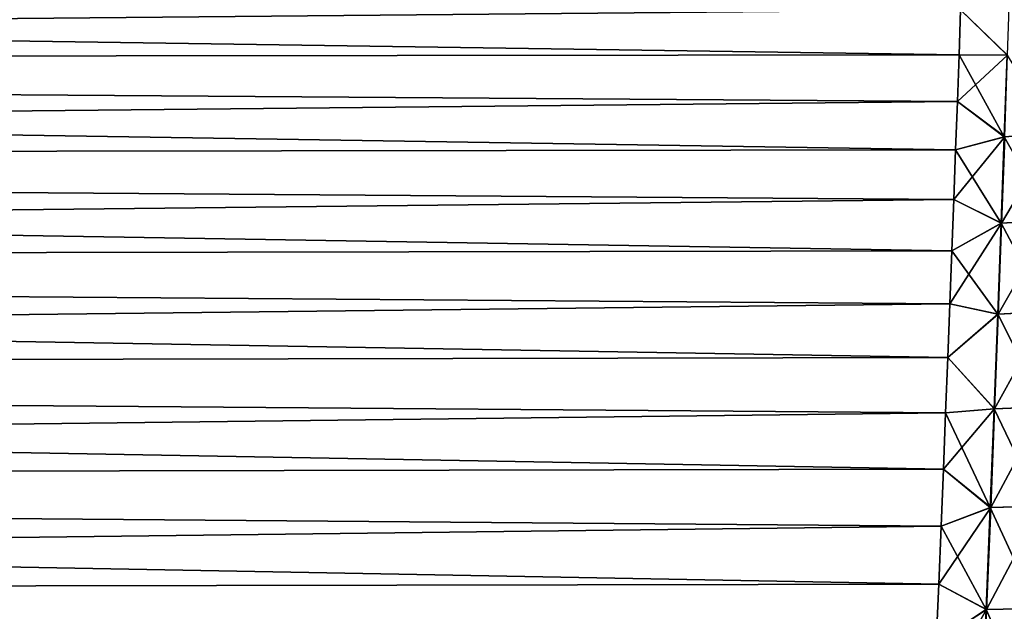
# Model space of a CAD drawing. Header units: metres. Extents: x -2 to 78, y -85 to 85.
# Tile 327 of 500: x 75.25 to 77.17, y -0.57 to 0.58. Entities that reach past the tile are written whole.
import ezdxf

# ---------------------------------------------------------------- set-up
doc = ezdxf.new("R2010")
doc.units = ezdxf.units.M
doc.layers.add('solid_20004802', color=7, linetype='CONTINUOUS')

msp = doc.modelspace()

# ---------------------------------------------------------------- linework, layer by layer
at = {"layer": 'solid_20004802'}
for points in [[(77.086594, 0.684337, 5.902742), (66.142319, 0.674035, 5.868615), (66.143051, 0.499589, 5.693129)], [(77.080742, 0.512732, -5.731077), (66.143051, 0.499589, -5.693129), (66.142319, 0.674035, -5.868615)], [(77.083778, 0.600216, -5.815118), (77.080742, 0.512732, -5.731077), (66.142319, 0.674035, -5.868615)], [(77.083755, 0.600213, 5.815116), (77.086594, 0.684337, 5.902742), (66.143051, 0.499589, 5.693129)], [(77.175377, 0.512171, 5.730436), (77.180428, 0.661561, 5.877938), (77.083755, 0.600213, 5.815116)], [(77.174332, 0.512118, -5.730519), (77.083778, 0.600216, -5.815118), (77.179398, 0.661502, -5.878015)], [(77.080719, 0.51273, 5.731074), (77.083755, 0.600213, 5.815116), (66.143051, 0.499589, 5.693129)], [(77.175377, 0.512171, 5.730436), (77.083755, 0.600213, 5.815116), (77.080719, 0.51273, 5.731074)], [(77.174332, 0.512118, -5.730519), (77.080742, 0.512732, -5.731077), (77.083778, 0.600216, -5.815118)], [(77.080742, 0.512732, -5.731077), (77.077522, 0.421917, -5.650634), (66.143051, 0.499589, -5.693129)], [(77.077499, 0.421915, 5.650632), (77.080719, 0.51273, 5.731074), (66.143051, 0.499589, 5.693129)], [(77.077499, 0.421915, 5.650632), (66.143051, 0.499589, 5.693129), (66.143738, 0.311275, 5.532616)], [(77.074127, 0.327785, -5.573819), (66.143745, 0.311275, -5.532616), (66.143051, 0.499589, -5.693129)], [(77.077522, 0.421917, -5.650634), (77.074127, 0.327785, -5.573819), (66.143051, 0.499589, -5.693129)], [(77.175377, 0.512171, 5.730436), (77.080719, 0.51273, 5.731074), (77.077499, 0.421915, 5.650632)], [(77.169792, 0.352996, 5.59349), (77.175377, 0.512171, 5.730436), (77.077499, 0.421915, 5.650632)], [(77.168724, 0.352951, -5.59358), (77.077522, 0.421917, -5.650634), (77.080742, 0.512732, -5.731077)], [(77.168724, 0.352951, -5.59358), (77.080742, 0.512732, -5.731077), (77.174332, 0.512118, -5.730519)], [(77.168724, 0.352951, -5.59358), (77.174332, 0.512118, -5.730519), (77.266579, 0.360147, -5.581594)], [(77.074104, 0.327784, 5.573818), (77.077499, 0.421915, 5.650632), (66.143738, 0.311275, 5.532616)], [(77.169792, 0.352996, 5.59349), (77.077499, 0.421915, 5.650632), (77.074104, 0.327784, 5.573818)], [(77.168724, 0.352951, -5.59358), (77.074127, 0.327785, -5.573819), (77.077522, 0.421917, -5.650634)], [(77.169792, 0.352996, 5.59349), (77.074104, 0.327784, 5.573818), (77.070526, 0.230675, 5.500915)], [(77.163689, 0.184668, 5.467696), (77.169792, 0.352996, 5.59349), (77.070526, 0.230675, 5.500915)], [(77.162605, 0.18463, -5.467791), (77.074127, 0.327785, -5.573819), (77.168724, 0.352951, -5.59358)], [(77.162605, 0.18463, -5.467791), (77.168724, 0.352951, -5.59358), (77.260574, 0.190816, -5.455217)], [(77.267136, 0.360205, 5.581504), (77.169792, 0.352996, 5.59349), (77.163689, 0.184668, 5.467696)], [(77.261124, 0.190867, 5.455122), (77.267136, 0.360205, 5.581504), (77.163689, 0.184668, 5.467696)], [(77.168724, 0.352951, -5.59358), (77.266579, 0.360147, -5.581594), (77.260574, 0.190816, -5.455217)], [(77.070526, 0.230675, 5.500915), (77.074104, 0.327784, 5.573818), (66.143738, 0.311275, 5.532616)], [(77.074127, 0.327785, -5.573819), (77.070549, 0.230676, -5.500916), (66.143745, 0.311275, -5.532616)], [(77.162605, 0.18463, -5.467791), (77.070549, 0.230676, -5.500916), (77.074127, 0.327785, -5.573819)], [(77.070526, 0.230675, 5.500915), (66.143738, 0.311275, 5.532616), (66.144379, 0.111074, 5.388629)], [(77.066803, 0.130728, -5.432021), (66.144379, 0.111074, -5.388629), (66.143745, 0.311275, -5.532616)], [(77.070549, 0.230676, -5.500916), (77.066803, 0.130728, -5.432021), (66.143745, 0.311275, -5.532616)], [(77.06678, 0.130727, 5.432021), (77.070526, 0.230675, 5.500915), (66.144379, 0.111074, 5.388629)], [(77.163689, 0.184668, 5.467696), (77.070526, 0.230675, 5.500915), (77.06678, 0.130727, 5.432021)], [(77.162605, 0.18463, -5.467791), (77.066803, 0.130728, -5.432021), (77.070549, 0.230676, -5.500916)], [(77.163689, 0.184668, 5.467696), (77.06678, 0.130727, 5.432021), (77.062881, 0.02803, 5.367198)], [(77.157089, 0.007819, 5.353647), (77.163689, 0.184668, 5.467696), (77.062881, 0.02803, 5.367198)], [(77.155983, 0.00779, -5.353747), (77.066803, 0.130728, -5.432021), (77.162605, 0.18463, -5.467791)], [(77.155983, 0.00779, -5.353747), (77.162605, 0.18463, -5.467791), (77.254074, 0.012927, -5.340661)], [(77.261124, 0.190867, 5.455122), (77.163689, 0.184668, 5.467696), (77.157089, 0.007819, 5.353647)], [(77.254631, 0.01297, 5.340563), (77.261124, 0.190867, 5.455122), (77.157089, 0.007819, 5.353647)], [(77.162605, 0.18463, -5.467791), (77.260574, 0.190816, -5.455217), (77.254074, 0.012927, -5.340661)], [(77.066803, 0.130728, -5.432021), (77.062904, 0.02803, -5.367198), (66.144379, 0.111074, -5.388629)], [(77.062881, 0.02803, 5.367198), (77.06678, 0.130727, 5.432021), (66.144379, 0.111074, 5.388629)], [(77.155983, 0.00779, -5.353747), (77.062904, 0.02803, -5.367198), (77.066803, 0.130728, -5.432021)], [(77.062881, 0.02803, 5.367198), (66.144379, 0.111074, 5.388629), (66.144951, -0.098818, 5.262369)], [(77.058846, -0.077082, -5.306651), (66.144951, -0.098818, -5.26237), (66.144379, 0.111074, -5.388629)], [(77.062904, 0.02803, -5.367198), (77.058846, -0.077082, -5.306651), (66.144379, 0.111074, -5.388629)], [(77.058823, -0.077082, 5.306651), (77.062881, 0.02803, 5.367198), (66.144951, -0.098818, 5.262369)], [(77.157089, 0.007819, 5.353647), (77.062881, 0.02803, 5.367198), (77.058823, -0.077082, 5.306651)], [(77.155983, 0.00779, -5.353747), (77.058846, -0.077082, -5.306651), (77.062904, 0.02803, -5.367198)], [(77.150009, -0.176919, 5.251941), (77.157089, 0.007819, 5.353647), (77.058823, -0.077082, 5.306651)], [(77.148888, -0.176941, -5.252046), (77.058846, -0.077082, -5.306651), (77.155983, 0.00779, -5.353747)], [(77.148888, -0.176941, -5.252046), (77.155983, 0.00779, -5.353747), (77.247108, -0.172884, -5.238526)], [(77.254631, 0.01297, 5.340563), (77.157089, 0.007819, 5.353647), (77.150009, -0.176919, 5.251941)], [(77.247665, -0.172848, 5.238425), (77.254631, 0.01297, 5.340563), (77.150009, -0.176919, 5.251941)], [(77.155983, 0.00779, -5.353747), (77.254074, 0.012927, -5.340661), (77.247108, -0.172884, -5.238526)], [(77.054611, -0.184417, 5.250469), (77.058823, -0.077082, 5.306651), (66.144951, -0.098818, 5.262369)], [(77.058846, -0.077082, -5.306651), (77.054626, -0.184418, -5.250469), (66.144951, -0.098818, -5.26237)], [(77.150009, -0.176919, 5.251941), (77.058823, -0.077082, 5.306651), (77.054611, -0.184417, 5.250469)], [(77.148888, -0.176941, -5.252046), (77.054626, -0.184418, -5.250469), (77.058846, -0.077082, -5.306651)], [(77.054611, -0.184417, 5.250469), (66.144951, -0.098818, 5.262369), (66.145462, -0.316071, 5.154652)], [(77.050293, -0.293854, -5.1987), (66.145462, -0.316071, -5.154652), (66.144951, -0.098818, -5.26237)], [(77.054626, -0.184418, -5.250469), (77.050293, -0.293854, -5.1987), (66.144951, -0.098818, -5.26237)], [(77.050278, -0.293853, 5.198701), (77.054611, -0.184417, 5.250469), (66.145462, -0.316071, 5.154652)], [(77.150009, -0.176919, 5.251941), (77.054611, -0.184417, 5.250469), (77.050278, -0.293853, 5.198701)], [(77.142479, -0.368916, 5.163174), (77.150009, -0.176919, 5.251941), (77.050278, -0.293853, 5.198701)], [(77.141335, -0.368928, -5.163282), (77.050293, -0.293854, -5.1987), (77.054626, -0.184418, -5.250469)], [(77.141335, -0.368928, -5.163282), (77.054626, -0.184418, -5.250469), (77.148888, -0.176941, -5.252046)], [(77.141335, -0.368928, -5.163282), (77.148888, -0.176941, -5.252046), (77.239693, -0.365977, -5.149415)], [(77.247665, -0.172848, 5.238425), (77.150009, -0.176919, 5.251941), (77.142479, -0.368916, 5.163174)], [(77.24025, -0.36595, 5.14931), (77.247665, -0.172848, 5.238425), (77.142479, -0.368916, 5.163174)], [(77.148888, -0.176941, -5.252046), (77.247108, -0.172884, -5.238526), (77.239693, -0.365977, -5.149415)], [(77.045807, -0.40504, 5.151488), (77.050278, -0.293853, 5.198701), (66.145462, -0.316071, 5.154652)], [(77.050293, -0.293854, -5.1987), (77.045822, -0.405041, -5.151487), (66.145462, -0.316071, -5.154652)], [(77.142479, -0.368916, 5.163174), (77.050278, -0.293853, 5.198701), (77.045807, -0.40504, 5.151488)], [(77.141335, -0.368928, -5.163282), (77.045822, -0.405041, -5.151487), (77.050293, -0.293854, -5.1987)], [(77.045807, -0.40504, 5.151488), (66.145462, -0.316071, 5.154652), (66.145905, -0.538304, 5.065896)], [(77.041222, -0.517764, -5.108884), (66.145905, -0.538304, -5.065896), (66.145462, -0.316071, -5.154652)], [(77.045822, -0.405041, -5.151487), (77.041222, -0.517764, -5.108884), (66.145462, -0.316071, -5.154652)], [(77.142479, -0.368916, 5.163174), (77.045807, -0.40504, 5.151488), (77.041206, -0.517763, 5.108884)], [(77.134514, -0.567539, 5.087943), (77.142479, -0.368916, 5.163174), (77.041206, -0.517763, 5.108884)], [(77.133354, -0.567542, -5.088055), (77.045822, -0.405041, -5.151487), (77.141335, -0.368928, -5.163282)], [(77.133354, -0.567542, -5.088055), (77.141335, -0.368928, -5.163282), (77.231857, -0.565715, -5.073928)], [(77.24025, -0.36595, 5.14931), (77.142479, -0.368916, 5.163174), (77.134514, -0.567539, 5.087943)], [(77.232407, -0.565695, 5.073822), (77.24025, -0.36595, 5.14931), (77.134514, -0.567539, 5.087943)], [(77.141335, -0.368928, -5.163282), (77.239693, -0.365977, -5.149415), (77.231857, -0.565715, -5.073928)], [(77.041206, -0.517763, 5.108884), (77.045807, -0.40504, 5.151488), (66.145905, -0.538304, 5.065896)], [(77.133354, -0.567542, -5.088055), (77.041222, -0.517764, -5.108884), (77.045822, -0.405041, -5.151487)], [(77.036507, -0.631913, 5.0709), (77.041206, -0.517763, 5.108884), (66.145905, -0.538304, 5.065896)], [(77.041222, -0.517764, -5.108884), (77.036514, -0.631914, -5.0709), (66.145905, -0.538304, -5.065896)], [(77.134514, -0.567539, 5.087943), (77.041206, -0.517763, 5.108884), (77.036507, -0.631913, 5.0709)], [(77.133354, -0.567542, -5.088055), (77.036514, -0.631914, -5.0709), (77.041222, -0.517764, -5.108884)], [(77.036507, -0.631913, 5.0709), (66.145905, -0.538304, 5.065896), (66.146286, -0.76316, 4.996134)], [(77.031715, -0.747228, -5.037593), (66.146286, -0.76316, -4.996134), (66.145905, -0.538304, -5.065896)], [(77.036514, -0.631914, -5.0709), (77.031715, -0.747228, -5.037593), (66.145905, -0.538304, -5.065896)], [(77.134514, -0.567539, 5.087943), (77.036507, -0.631913, 5.0709), (77.031715, -0.747227, 5.037593)], [(77.126144, -0.772154, 5.026846), (77.134514, -0.567539, 5.087943), (77.031715, -0.747227, 5.037593)], [(77.124962, -0.772148, -5.02696), (77.036514, -0.631914, -5.0709), (77.133354, -0.567542, -5.088055)], [(77.124962, -0.772148, -5.02696), (77.133354, -0.567542, -5.088055), (77.22361, -0.771458, -5.012672)], [(77.232407, -0.565695, 5.073822), (77.134514, -0.567539, 5.087943), (77.126144, -0.772154, 5.026846)], [(77.224167, -0.771447, 5.012564), (77.232407, -0.565695, 5.073822), (77.126144, -0.772154, 5.026846)], [(77.133354, -0.567542, -5.088055), (77.231857, -0.565715, -5.073928), (77.22361, -0.771458, -5.012672)]]:
    msp.add_3dface(points, dxfattribs=at)

doc.saveas('drawing.dxf')
